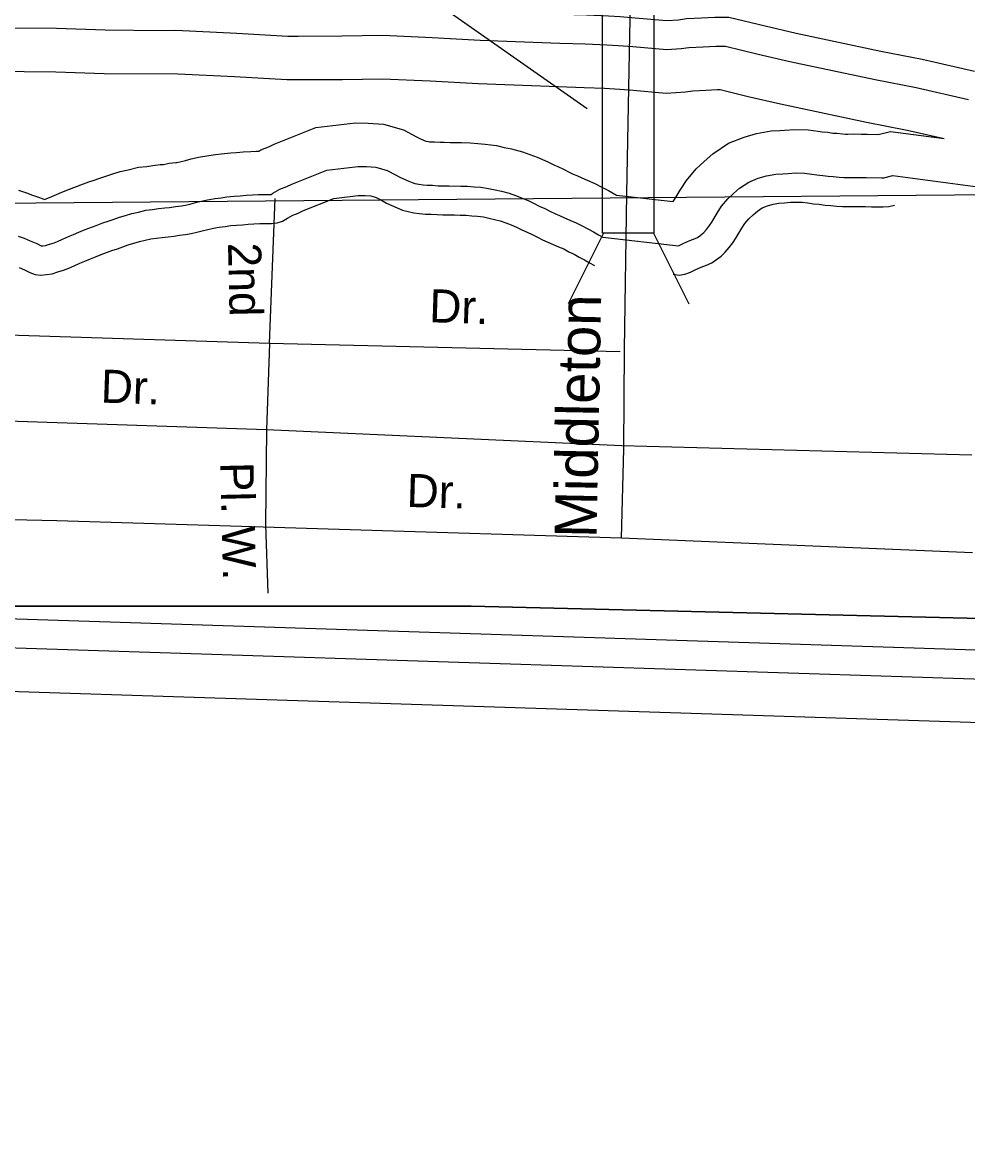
# Model space of a CAD drawing. Extents: x 2104537 to 2336408, y 34176 to 229611.
# Drawn here: x 2253210 to 2255350, y 59625 to 62136 of the extents above; entities that cross this region are included whole.
import ezdxf

# ---------------------------------------------------------------- set-up
doc = ezdxf.new("R2010")
doc.units = 0
for name, color, linetype in [('Exist Boundary Political City Limit New', 7, 'Continuous'), ('Exist Boundary Political CountyLine', 7, 'Continuous'), ('Exist Hydrographic Buffer Line', 7, 'Continuous'), ('Exist Hydrographic Creek Single Shore', 7, 'Continuous'), ('Exist Road Non-System Type 51', 7, 'Continuous'), ('Exist Road Non-System Type 51 Label', 7, 'Continuous'), ('Exist Road Secondary Structure Standard Bridge CELL', 7, 'Continuous'), ('Exist Road Secondary Structure Standard Bridge Number Label', 7, 'Continuous'), ('Exist Road Secondary Type 51 Attributed', 7, 'Continuous'), ('Exist Road Secondary Type 51 Label', 7, 'Continuous'), ('Map Preparation Boundary City Limit Buffer Line', 7, 'Continuous'), ('Map Preparation Longitude Latitude Lines', 7, 'Continuous')]:
    doc.layers.add(name, color=color, linetype=linetype)

msp = doc.modelspace()

# ---------------------------------------------------------------- linework, layer by layer
at = {"layer": 'Exist Boundary Political City Limit New'}
msp.add_lwpolyline([(2237354.5, 60336.3), (2239099.8, 60520.4), (2245609.5, 60794), (2248455.2, 60815.9), (2249575.8, 60873.1), (2251638.8, 60849.8), (2252920.8, 60814.8), (2254226.2, 60814.8), (2255659.8, 60779.8), (2256953.5, 60686.5), (2258317.2, 60569.8), (2259343, 60464.8), (2260788.2, 60394.8), (2261988.8, 60254.8), (2262932.8, 60173.2), (2263923.5, 60009.9), (2265660, 59729.9), (2267501.5, 59438.3), (2269413, 59158.3), (2271021.5, 58866.7), (2271662.5, 58747.9), (2271665, 58805.6), (2276511.8, 57837.8)], dxfattribs=at)
at = {"layer": 'Exist Boundary Political CountyLine'}
msp.add_lwpolyline([(2273900.4, 58318.4), (2272280.3, 58633.4), (2271021.5, 58866.7), (2269413.1, 59158.3), (2267501.6, 59438.3), (2265660.1, 59729.9), (2263923.4, 60009.9), (2262932.7, 60173.2), (2261988.7, 60254.8), (2260788.2, 60394.8), (2259342.9, 60464.8), (2258317.2, 60569.8), (2256953.6, 60686.5), (2255659.8, 60779.8), (2254226.2, 60814.8), (2252920.8, 60814.8), (2251638.7, 60849.8), (2249575.8, 60873.1), (2248235.4, 60814.8), (2246603.6, 60721.4), (2244086.1, 60639.8), (2242419.4, 60651.5), (2240228.2, 60558.1), (2237675.7, 60359.8)], dxfattribs=at)
at = {"layer": 'Exist Hydrographic Buffer Line'}
for p, q in [((2255174.8, 61889.1), (2255296.6, 61873)), ((2255180.1, 61789.1), (2255447.2, 61753.7)), ((2254555, 61745.1), (2254683.3, 61730.8)), ((2254524.2, 61649.5), (2254695.3, 61630.4))]:
    msp.add_line(p, q, dxfattribs=at)
for points in [[(2252369.1, 62147.2), (2252415.4, 62116.4), (2252472.1, 62091), (2252538.9, 62068.9), (2252615.6, 62060.9), (2252685.6, 62054.5), (2252824.5, 62043.2), (2252975.4, 62042.9), (2253031.3, 62036), (2253142.8, 62025), (2253286.2, 62023.9), (2253396.1, 62020.2), (2253563, 62019.1)], [(2252981.5, 62141.3), (2253042.1, 62133.9), (2253148, 62123.3), (2253288.2, 62122.3), (2253398.1, 62118.6), (2253526.8, 62117.7), (2253558.3, 62117.8)], [(2253558.3, 62117.8), (2253696, 62111.2), (2253811.7, 62104.7), (2253834.7, 62104.8)], [(2253834.7, 62104.8), (2253933.8, 62105), (2254026.5, 62106.5), (2254137.9, 62101.8), (2254246.2, 62095.7), (2254426.8, 62089), (2254485, 62086.9), (2254533.4, 62085.3), (2254558.4, 62083.3), (2254592, 62081), (2254668.5, 62074.3), (2254701.4, 62076.6), (2254718.8, 62078.8), (2254751.1, 62080.3), (2254779.5, 62082.3), (2254801.3, 62082.3), (2254875.7, 62063.8), (2254947, 62047.5), (2255139.9, 62006.5), (2255233.2, 61988.4), (2255351, 61961.5)], [(2253563, 62019.1), (2253690.9, 62013), (2253809.1, 62006.3), (2253834.8, 62006.3)], [(2253834.8, 62006.3), (2253934.7, 62006.6), (2254025.2, 62008), (2254133.1, 62003.5), (2254241.7, 61997.4), (2254423.2, 61990.6), (2254481.7, 61988.5), (2254527.8, 61987), (2254551.1, 61985.1), (2254584.4, 61982.9), (2254667.6, 61975.6), (2254711, 61978.6), (2254727.3, 61980.6), (2254756.8, 61982.1), (2254782.9, 61983.8), (2254789.4, 61983.8), (2254852.8, 61968.1), (2254925.8, 61951.4), (2255120.3, 61910), (2255212.9, 61892), (2255296.6, 61873)], [(2253506, 61812), (2253522.9, 61813.8), (2253529.8, 61814.5), (2253543.2, 61817), (2253558, 61818.5), (2253560.6, 61818.9), (2253567, 61820.5), (2253579.6, 61823.5), (2253592.9, 61826.7), (2253609.6, 61830.6), (2253632.7, 61834.9), (2253647.9, 61836.5), (2253660.7, 61838.5), (2253682.3, 61840.8), (2253695.1, 61841.5), (2253710, 61843.1), (2253727.4, 61843.7), (2253740.6, 61844.4), (2253745.5, 61844.5), (2253750.3, 61847.4), (2253770, 61855), (2253780.8, 61860.1), (2253875.1, 61897.9), (2253964.8, 61908.3)], [(2253964.8, 61908.3), (2253993.3, 61907.8), (2254027.5, 61905.4), (2254072.7, 61892.6)], [(2254072.7, 61892.6), (2254102.6, 61876.9), (2254108.7, 61873.4), (2254111.5, 61872.1), (2254123.5, 61867), (2254124.2, 61866.7), (2254124.3, 61866.7), (2254129, 61866), (2254132, 61865.7), (2254143, 61865.5), (2254156.1, 61864.6), (2254165.2, 61864.4), (2254178.3, 61864.2), (2254204.5, 61863.7), (2254223.8, 61863.3), (2254241, 61861.7), (2254258.1, 61860.5), (2254283.6, 61856.8), (2254300.6, 61853), (2254317.3, 61849.7), (2254342, 61842.8), (2254358.6, 61836.8), (2254375.3, 61831.1), (2254398.4, 61821.2), (2254414.5, 61813), (2254422, 61809.3), (2254435.4, 61803.4), (2254449.7, 61795.9), (2254456.6, 61792.6), (2254464.9, 61788.9), (2254476.2, 61784.1), (2254488.3, 61779), (2254506.2, 61771.3), (2254522, 61763), (2254536.9, 61755.6), (2254555, 61745.1)], [(2254683.3, 61730.8), (2254688, 61737.3), (2254699.1, 61756), (2254713, 61778), (2254735.4, 61804.5), (2254753.5, 61821.3), (2254772.9, 61838.6), (2254808.1, 61862.2), (2254843.8, 61876.3), (2254871.8, 61884.3), (2254904.7, 61890.4), (2254924.3, 61891), (2254935.4, 61892.2), (2254958.7, 61893.5), (2254988.4, 61892.9), (2255011.3, 61889.5), (2255020.1, 61888.3), (2255033.2, 61887), (2255044.3, 61885.4), (2255053.3, 61884.8), (2255066.4, 61883.6), (2255073.4, 61883.1), (2255078.3, 61883), (2255091.4, 61883.4), (2255108.7, 61883.1), (2255121.8, 61882.8), (2255146.8, 61882.3), (2255174.8, 61889.1)], [(2253202, 61755.9), (2253220.4, 61749.9), (2253233.9, 61745), (2253249.5, 61739.6), (2253260.9, 61734.8), (2253261, 61734.8), (2253277.5, 61742.1), (2253287.7, 61746.1), (2253300, 61751.8), (2253317.1, 61758.5), (2253343, 61768.4), (2253361, 61775.2), (2253373.2, 61778.9), (2253383.9, 61782.8), (2253401.6, 61788.7), (2253415.4, 61792.7), (2253432.1, 61798), (2253450.2, 61802.4), (2253473.5, 61807.8), (2253492.6, 61809.9), (2253506, 61812)], [(2253518.8, 61714.4), (2253533.4, 61715.9), (2253543.9, 61717.1), (2253557.1, 61719.5), (2253570.9, 61720.9), (2253579.7, 61722.3), (2253589.9, 61724.7), (2253602.5, 61727.8), (2253615.5, 61730.9), (2253629.9, 61734.3), (2253646.9, 61737.4), (2253660.8, 61738.9), (2253673.7, 61740.9), (2253690.2, 61742.7), (2253703.2, 61743.4), (2253716.8, 61744.9), (2253731.7, 61745.3), (2253744.9, 61746.1), (2253760.8, 61746.5), (2253771.3, 61746.3), (2253773.3, 61746.5), (2253777.8, 61749.1), (2253793.6, 61758.6), (2253808.8, 61764.4), (2253820.3, 61769.9), (2253899.5, 61801.6), (2253963.6, 61809.1)], [(2253963.6, 61809.1), (2253970.2, 61809.8), (2253989, 61809.4), (2254010.5, 61807.9), (2254036, 61800.7)], [(2254036, 61800.7), (2254055, 61790.7), (2254064.4, 61785.2), (2254072.8, 61781.7), (2254084.8, 61776.5), (2254092.8, 61773.1), (2254099, 61771.4), (2254107.6, 61769.7), (2254117.4, 61768.2), (2254126.4, 61767.4), (2254138.7, 61767.2), (2254151.8, 61766.2), (2254163.3, 61766), (2254176.4, 61765.8), (2254202.6, 61765.3), (2254218.2, 61765), (2254232.9, 61763.6), (2254247.7, 61762.6), (2254265.7, 61760), (2254280.2, 61756.7), (2254294.5, 61753.8), (2254312, 61749), (2254326.1, 61743.9), (2254340.2, 61739.1), (2254356.7, 61732.1), (2254370.3, 61725.1), (2254380.3, 61720.1), (2254392.7, 61714.7), (2254405.4, 61708), (2254415.4, 61703.2), (2254425.8, 61698.6), (2254437.5, 61693.6), (2254449.5, 61688.5), (2254464, 61682.3), (2254477.3, 61675.3), (2254490.2, 61668.9), (2254502.9, 61661.5), (2254514.6, 61655.2), (2254524.2, 61649.5)], [(2254765.4, 61676.4), (2254770.4, 61683.3), (2254783, 61704.4), (2254792.6, 61719.6), (2254806.8, 61736.4), (2254819.8, 61748.5), (2254833.4, 61760.7), (2254854.1, 61774.5), (2254875.5, 61783), (2254894.4, 61788.4), (2254915.3, 61792.3), (2254931, 61792.7), (2254943.3, 61794), (2254960.5, 61795), (2254980.3, 61794.6), (2254997.1, 61792.1), (2255008.4, 61790.5), (2255021.5, 61789.3), (2255033.8, 61787.5), (2255045.3, 61786.7), (2255058.4, 61785.5), (2255069.1, 61784.7), (2255078.9, 61784.5), (2255092, 61784.9), (2255106.8, 61784.6), (2255119.9, 61784.4), (2255155.2, 61783.7), (2255159.9, 61784.2), (2255180.1, 61789.1)], [(2253201, 61652.2), (2253214.5, 61647.6), (2253228.7, 61641.6), (2253243.4, 61635.5), (2253253.6, 61630.3), (2253254.7, 61629.9), (2253256.8, 61630.2), (2253263.3, 61631.2), (2253272.4, 61634), (2253282.9, 61637.1), (2253290.1, 61639.9), (2253301.3, 61645.1), (2253315.3, 61651.2), (2253326.5, 61655.6), (2253338.8, 61661.3), (2253352.7, 61666.8), (2253377.8, 61676.4), (2253392.5, 61681.9), (2253404.7, 61685.6), (2253416.5, 61690), (2253430.9, 61694.7), (2253444, 61698.6), (2253458.4, 61703.1), (2253473.2, 61706.6), (2253490.1, 61710.7), (2253505.5, 61712.3), (2253518.8, 61714.4)], [(2254695.3, 61630.4), (2254707.2, 61636), (2254721.1, 61642.2), (2254732.6, 61646.6), (2254738.1, 61649.2), (2254743.3, 61652.6), (2254749.1, 61657), (2254752.7, 61660.5), (2254758.3, 61667.3), (2254765.4, 61676.4)], [(2258680.9, 60385.7), (2258291.6, 60448.6), (2256034, 60577.1), (2255409.8, 60648.1), (2251914, 60761.1), (2250581.5, 60740.8), (2249514.9, 60758), (2247534, 60701), (2245701.2, 60677.1)]]:
    msp.add_lwpolyline(points, dxfattribs=at)
at = {"layer": 'Exist Hydrographic Creek Single Shore'}
for points in [[(2253834.5, 62170.4), (2253933.2, 62170.6), (2254027.4, 62172.1), (2254141.1, 62167.3), (2254249.3, 62161.3), (2254429.3, 62154.6), (2254487.3, 62152.5), (2254537.1, 62150.8), (2254563.3, 62148.7), (2254597.1, 62146.4), (2254669.1, 62140.1), (2254695.1, 62141.9), (2254713.1, 62144.2), (2254747.3, 62145.8), (2254777.2, 62147.9), (2254809.3, 62147.9), (2254891, 62127.6), (2254961.2, 62111.5), (2255153, 62070.8), (2255246.8, 62052.6), (2255364.7, 62025.7)], [(2253970.7, 61743.8), (2253972.9, 61744.1), (2253986, 61743.8), (2253999.2, 61742.9), (2254011.5, 61739.4)], [(2253527.3, 61649.3), (2253540.4, 61650.7), (2253553.2, 61652.1), (2253566.4, 61654.5), (2253579.5, 61655.8), (2253592.4, 61657.9), (2253605.2, 61660.9), (2253617.8, 61664), (2253630.6, 61667), (2253643.5, 61670), (2253656.3, 61672.4), (2253669.4, 61673.8), (2253682.3, 61675.8), (2253695.4, 61677.2), (2253708.6, 61678), (2253721.4, 61679.4), (2253734.5, 61679.8), (2253747.7, 61680.5), (2253761.1, 61680.9), (2253774.2, 61680.6), (2253787, 61682), (2253799.6, 61686.1), (2253810.9, 61692.4), (2253822.5, 61699.4), (2253834.7, 61704.1), (2253846.6, 61709.8), (2253915.8, 61737.5), (2253970.7, 61743.8)], [(2254011.5, 61739.4), (2254023.2, 61733.3), (2254034.9, 61726.5), (2254047, 61721.3), (2254059, 61716.2), (2254071, 61711), (2254083.8, 61707.5), (2254096.5, 61705), (2254109.6, 61703.1), (2254122.7, 61701.8), (2254135.8, 61701.6), (2254148.9, 61700.7), (2254162, 61700.4), (2254175.1, 61700.2), (2254188.3, 61699.9), (2254201.4, 61699.7), (2254214.5, 61699.4), (2254227.6, 61698.2), (2254240.7, 61697.3), (2254253.8, 61695.4), (2254266.5, 61692.5), (2254279.3, 61690), (2254292, 61686.4), (2254304.4, 61681.9), (2254316.8, 61677.8), (2254328.8, 61672.6), (2254340.8, 61666.5), (2254352.5, 61660.7), (2254364.2, 61655.5), (2254375.9, 61649.4), (2254387.9, 61643.6), (2254399.7, 61638.4), (2254411.7, 61633.3), (2254423.7, 61628.1), (2254435.8, 61623), (2254447.5, 61616.9), (2254459.2, 61611.1), (2254470.8, 61604.3), (2254482.2, 61598.2), (2254493.6, 61591.4), (2254505.3, 61585.6)], [(2254817.9, 61637), (2254825.3, 61647.3), (2254832.1, 61658.7), (2254838.9, 61670), (2254845.6, 61680.7), (2254854.4, 61691.1), (2254864, 61700.1), (2254873.7, 61708.7), (2254884.7, 61716.1), (2254896.6, 61720.8), (2254909.5, 61724.4), (2254922.3, 61726.8), (2254935.4, 61727.2), (2254948.6, 61728.6), (2254961.7, 61729.3), (2254974.8, 61729.1), (2254987.6, 61727.2), (2255000.7, 61725.3), (2255013.8, 61724.1), (2255026.8, 61722.2), (2255040, 61721.3), (2255053.1, 61720.1), (2255066.2, 61719.1), (2255079.3, 61718.9), (2255092.4, 61719.3), (2255105.5, 61719), (2255118.6, 61718.8), (2255131.8, 61718.5), (2255144.9, 61718.3), (2255158, 61718), (2255171.1, 61719.4), (2255183.7, 61722.5)], [(2253203.5, 61581.1), (2253215.8, 61575.9), (2253227.9, 61569.8), (2253239.9, 61565.6), (2253252.7, 61563.7), (2253265.5, 61565.1), (2253278.3, 61567.1), (2253291.2, 61571.2), (2253304.1, 61574.9), (2253316, 61579.5), (2253328.2, 61585.2), (2253340.5, 61590.6), (2253352.4, 61595.3), (2253364.6, 61600.9), (2253376.5, 61605.6), (2253388.7, 61610.3), (2253401, 61615), (2253413.5, 61619.7), (2253425.7, 61623.4), (2253438.3, 61628), (2253450.5, 61632.1), (2253463, 61635.8), (2253475.9, 61639.8), (2253488.4, 61642.8), (2253501.3, 61645.9), (2253514.1, 61647.3), (2253527.3, 61649.3)], [(2254683.3, 61565.7), (2254697.1, 61563.8), (2254709.9, 61565.9), (2254722.1, 61570.6), (2254734.4, 61576.3), (2254746.3, 61581.6), (2254758.5, 61586.3), (2254770.4, 61592), (2254781.1, 61599), (2254791.7, 61607), (2254801.1, 61616), (2254809.5, 61626.3), (2254817.9, 61637)], [(2258690.7, 60450.6), (2258298.7, 60513.9), (2256039.6, 60642.5), (2255414.6, 60713.6), (2251914.6, 60826.7), (2250581.5, 60806.4), (2249514.4, 60823.6), (2247532.6, 60766.6), (2245699.5, 60742.7)], [(2258666, 60288.4), (2258280.9, 60350.6), (2256025.7, 60479), (2255402.7, 60549.8), (2251913.2, 60662.7), (2250581.5, 60642.3), (2249515.5, 60659.5), (2247536, 60602.5), (2245703.7, 60578.7)]]:
    msp.add_lwpolyline(points, dxfattribs=at)
at = {"layer": 'Exist Road Non-System Type 51'}
for p, q in [((2253769.7, 61409.4), (2252965.5, 61435)), ((2253769.7, 61409.4), (2253763.3, 61213.4)), ((2254563.5, 61389.9), (2253769.7, 61409.4)), ((2253763.3, 61213.4), (2252961.1, 61240.9)), ((2253763.3, 61213.4), (2253760.8, 60999.5)), ((2254567.3, 61177.9), (2253763.3, 61213.4)), ((2255359.1, 61156.5), (2254567.3, 61177.9))]:
    msp.add_line(p, q, dxfattribs=at)
for points in [[(2253769.7, 61409.4), (2253782.7, 61736.9)], [(2253760.8, 60999.5), (2253765.8, 60843.9)]]:
    msp.add_lwpolyline(points, dxfattribs=at)
at = {"layer": 'Exist Road Secondary Structure Standard Bridge CELL'}
for p, q in [((2254525.5, 61658.8), (2254445.5, 61498.7)), ((2254638.7, 61658.8), (2254718.7, 61498.7))]:
    msp.add_line(p, q, dxfattribs=at)
msp.add_lwpolyline([(2254639.3, 62154.6), (2254639.3, 61658.8), (2254523.5, 61658.8), (2254523.5, 62154.6)], close=True, dxfattribs=at)
at = {"layer": 'Exist Road Secondary Structure Standard Bridge Number Label'}
msp.add_line((2254488.3, 61940.2), (2253215.7, 62832.7), dxfattribs=at)
at = {"layer": 'Exist Road Secondary Type 51 Attributed'}
for points in [[(2254585.5, 62107), (2254607.2, 63105.9)], [(2254566.4, 60968.7), (2254571.6, 61170.7), (2254573.3, 61395.2), (2254578.3, 61748.8), (2254585.5, 62107)], [(2254566.4, 60968.7), (2253289, 61007.9), (2252714.1, 61020.7), (2249745.7, 61044.8), (2248147.2, 61010.5), (2247088, 60979.8), (2245763.4, 60956.3), (2244971.9, 60923.6), (2240873.3, 60791.5), (2237235.4, 60600.9), (2236878, 60573.8)], [(2255360.7, 60935.5), (2254566.4, 60968.7)]]:
    msp.add_lwpolyline(points, dxfattribs=at)
at = {"layer": 'Map Preparation Boundary City Limit Buffer Line'}
msp.add_lwpolyline([(2237354.5, 60336.3), (2239099.8, 60520.4), (2245609.5, 60794), (2248455.2, 60815.9), (2249575.8, 60873.1), (2251638.8, 60849.8), (2252920.8, 60814.8), (2254226.2, 60814.8), (2255659.8, 60779.8), (2256953.5, 60686.5), (2258317.2, 60569.8), (2259343, 60464.8), (2260788.2, 60394.8), (2261988.8, 60254.8), (2262932.8, 60173.2), (2263923.5, 60009.9), (2265660, 59729.9), (2267501.5, 59438.3), (2269413, 59158.3), (2271021.5, 58866.7), (2271662.5, 58747.9), (2271665, 58805.6), (2276511.8, 57837.8)], dxfattribs=at)
at = {"layer": 'Map Preparation Longitude Latitude Lines'}
msp.add_line((2255748.1, 61748.8), (2252861.7, 61723.4), dxfattribs=at)

# ---------------------------------------------------------------- texts
at = {"layer": 'Exist Road Non-System Type 51 Label'}
for s, rotation, p in [('2nd', 271.31, (2253675.9, 61636.6)), ('Dr.', 358.1756, (2254130.6, 61457.3)), ('Dr.', 358.0334, (2253387.4, 61275.5)), ('Pl. W.', 271.3545, (2253658.5, 61140)), ('Dr.', 358.3113, (2254079.5, 61039.4))]:
    msp.add_text(s, height=75, rotation=rotation, dxfattribs=at).set_placement(p)
at = {"layer": 'Exist Road Secondary Type 51 Label'}
msp.add_text('Middleton', height=95, rotation=88.8667, dxfattribs=at).set_placement((2254509.6, 60968.4))

doc.saveas('drawing.dxf')
